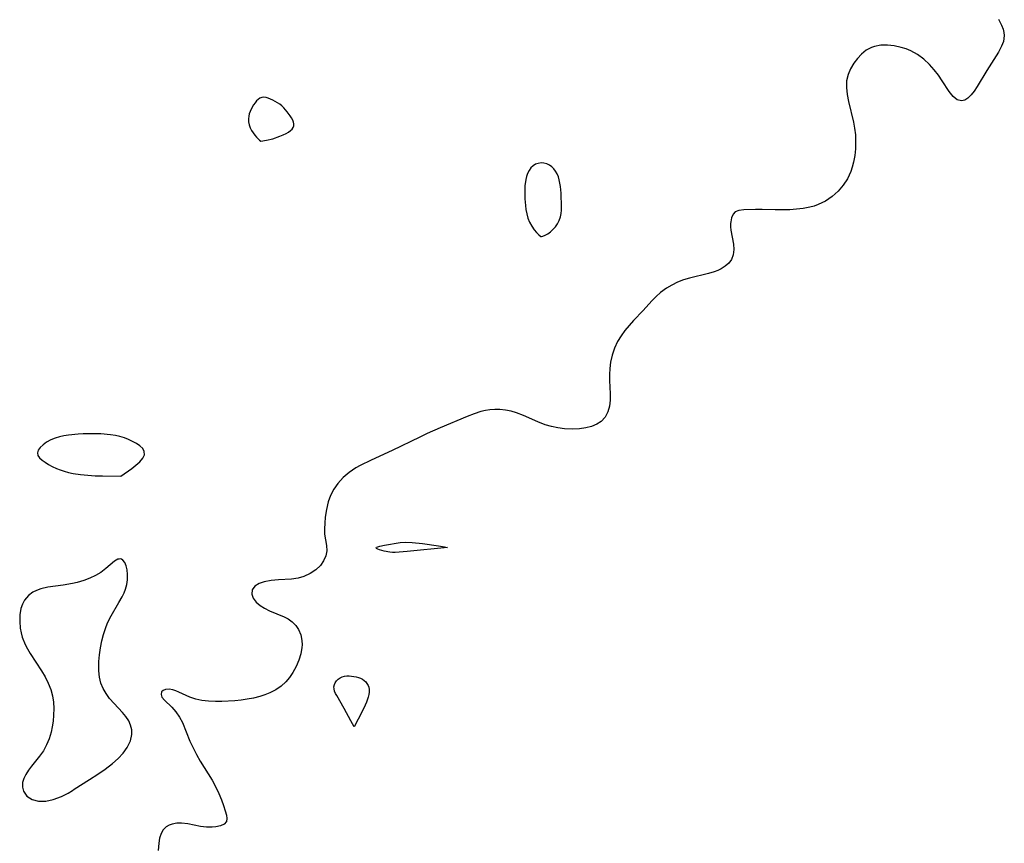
# Model space of a CAD drawing. Header units: metres. Extents: x 1073367 to 1082519, y 1569854 to 1574957.
# Tile 426 of 656: x 1076787 to 1076998, y 1574510 to 1574687. Entities that reach past the tile are written whole.
import ezdxf

# ---------------------------------------------------------------- set-up
doc = ezdxf.new("R2010")
doc.units = ezdxf.units.M
doc.layers.add('CGG_CurvaNivelLidar_v1', color=253, linetype='Continuous', lineweight=30)

msp = doc.modelspace()

# ---------------------------------------------------------------- linework, layer by layer
at = {"layer": 'CGG_CurvaNivelLidar_v1'}
for p, q in [((1076996.5615, 1574686.6181, 67.5), (1076997.2177, 1574685.3199, 67.5)), ((1076997.2177, 1574685.3199, 67.5), (1076997.549, 1574684.4795, 67.5)), ((1076997.549, 1574684.4795, 67.5), (1076997.7246, 1574683.8139, 67.5)), ((1076997.7974, 1574683.1478, 67.5), (1076997.6041, 1574681.8444, 67.5)), ((1076997.7246, 1574683.8139, 67.5), (1076997.7974, 1574683.1478, 67.5)), ((1076969.9592, 1574680.7838, 67.5), (1076969.343, 1574680.5625, 67.5)), ((1076971.3171, 1574681.0433, 67.5), (1076969.9592, 1574680.7838, 67.5)), ((1076972.7456, 1574681.0729, 67.5), (1076971.3171, 1574681.0433, 67.5)), ((1076974.2109, 1574680.9153, 67.5), (1076972.7456, 1574681.0729, 67.5)), ((1076975.6824, 1574680.5999, 67.5), (1076974.2109, 1574680.9153, 67.5)), ((1076997.2112, 1574680.8384, 67.5), (1076996.5244, 1574679.5509, 67.5)), ((1076997.6041, 1574681.8444, 67.5), (1076997.2112, 1574680.8384, 67.5)), ((1076967.2234, 1574679.1643, 67.5), (1076966.3198, 1574678.2252, 67.5)), ((1076968.2309, 1574679.9584, 67.5), (1076967.2234, 1574679.1643, 67.5)), ((1076969.343, 1574680.5625, 67.5), (1076968.2309, 1574679.9584, 67.5)), ((1076976.74, 1574680.2783, 67.5), (1076975.6824, 1574680.5999, 67.5)), ((1076977.7719, 1574679.8657, 67.5), (1076976.74, 1574680.2783, 67.5)), ((1076979.2214, 1574679.0698, 67.5), (1076977.7719, 1574679.8657, 67.5)), ((1076980.5723, 1574678.0825, 67.5), (1076979.2214, 1574679.0698, 67.5)), ((1076996.5244, 1574679.5509, 67.5), (1076994.0667, 1574675.6358, 67.5)), ((1076965.5262, 1574677.1766, 67.5), (1076964.8366, 1574676.0046, 67.5)), ((1076966.3198, 1574678.2252, 67.5), (1076965.5262, 1574677.1766, 67.5)), ((1076981.8058, 1574676.9409, 67.5), (1076980.5723, 1574678.0825, 67.5)), ((1076982.7988, 1574675.8112, 67.5), (1076981.8058, 1574676.9409, 67.5)), ((1076964.3153, 1574674.7587, 67.5), (1076964.0094, 1574673.4458, 67.5)), ((1076964.8366, 1574676.0046, 67.5), (1076964.3153, 1574674.7587, 67.5)), ((1076983.6889, 1574674.6251, 67.5), (1076982.7988, 1574675.8112, 67.5)), ((1076984.4836, 1574673.4265, 67.5), (1076983.6889, 1574674.6251, 67.5)), ((1076994.0667, 1574675.6358, 67.5), (1076991.9771, 1574672.1892, 67.5)), ((1076964.0094, 1574673.4458, 67.5), (1076963.9557, 1574672.0095, 67.5)), ((1076985.9485, 1574671.1043, 67.5), (1076984.4836, 1574673.4265, 67.5)), ((1076963.9557, 1574672.0095, 67.5), (1076964.1165, 1574670.5193, 67.5)), ((1076964.1165, 1574670.5193, 67.5), (1076964.4197, 1574668.9883, 67.5)), ((1076986.8071, 1574670.0723, 67.5), (1076985.9485, 1574671.1043, 67.5)), ((1076990.6894, 1574670.3949, 67.5), (1076990.0126, 1574669.7243, 67.5)), ((1076991.348, 1574671.2367, 67.5), (1076990.6894, 1574670.3949, 67.5)), ((1076991.9771, 1574672.1892, 67.5), (1076991.348, 1574671.2367, 67.5)), ((1076836.9738, 1574668.318, 67.5), (1076836.4324, 1574667.3757, 67.5)), ((1076837.2804, 1574668.7448, 67.5), (1076836.9738, 1574668.318, 67.5)), ((1076837.6079, 1574669.1299, 67.5), (1076837.2804, 1574668.7448, 67.5)), ((1076837.9566, 1574669.4594, 67.5), (1076837.6079, 1574669.1299, 67.5)), ((1076838.3291, 1574669.7152, 67.5), (1076837.9566, 1574669.4594, 67.5)), ((1076838.7298, 1574669.8735, 67.5), (1076838.3291, 1574669.7152, 67.5)), ((1076839.17, 1574669.9152, 67.5), (1076838.7298, 1574669.8735, 67.5)), ((1076839.6359, 1574669.8574, 67.5), (1076839.17, 1574669.9152, 67.5)), ((1076840.119, 1574669.7249, 67.5), (1076839.6359, 1574669.8574, 67.5)), ((1076841.1102, 1574669.3025, 67.5), (1076840.119, 1574669.7249, 67.5)), ((1076842.0952, 1574668.7329, 67.5), (1076841.1102, 1574669.3025, 67.5)), ((1076842.5699, 1574668.4017, 67.5), (1076842.0952, 1574668.7329, 67.5)), ((1076843.0225, 1574668.0379, 67.5), (1076842.5699, 1574668.4017, 67.5)), ((1076843.4354, 1574667.65, 67.5), (1076843.0225, 1574668.0379, 67.5)), ((1076964.4197, 1574668.9883, 67.5), (1076965.4969, 1574664.536, 67.5)), ((1076987.707, 1574669.3663, 67.5), (1076986.8071, 1574670.0723, 67.5)), ((1076988.622, 1574669.1047, 67.5), (1076987.707, 1574669.3663, 67.5)), ((1076989.3222, 1574669.2742, 67.5), (1076988.622, 1574669.1047, 67.5)), ((1076990.0126, 1574669.7243, 67.5), (1076989.3222, 1574669.2742, 67.5)), ((1076836.031, 1574666.3499, 67.5), (1076835.914, 1574665.8387, 67.5)), ((1076836.2092, 1574666.8718, 67.5), (1076836.031, 1574666.3499, 67.5)), ((1076836.4324, 1574667.3757, 67.5), (1076836.2092, 1574666.8718, 67.5)), ((1076844.1847, 1574666.8053, 67.5), (1076843.4354, 1574667.65, 67.5)), ((1076844.833, 1574665.9161, 67.5), (1076844.1847, 1574666.8053, 67.5)), ((1076845.1099, 1574665.469, 67.5), (1076844.833, 1574665.9161, 67.5)), ((1076835.914, 1574665.8387, 67.5), (1076835.8649, 1574665.2852, 67.5)), ((1076835.8649, 1574665.2852, 67.5), (1076835.9048, 1574664.6715, 67.5)), ((1076835.9048, 1574664.6715, 67.5), (1076836.034, 1574664.0267, 67.5)), ((1076836.034, 1574664.0267, 67.5), (1076836.2525, 1574663.3795, 67.5)), ((1076845.3434, 1574665.0271, 67.5), (1076845.1099, 1574665.469, 67.5)), ((1076845.5196, 1574664.5958, 67.5), (1076845.3434, 1574665.0271, 67.5)), ((1076845.4714, 1574663.4218, 67.5), (1076845.6125, 1574663.7927, 67.5)), ((1076845.6183, 1574664.1817, 67.5), (1076845.5196, 1574664.5958, 67.5)), ((1076845.6125, 1574663.7927, 67.5), (1076845.6183, 1574664.1817, 67.5)), ((1076965.4969, 1574664.536, 67.5), (1076965.7249, 1574663.2822, 67.5)), ((1076836.2525, 1574663.3795, 67.5), (1076836.5314, 1574662.7963, 67.5)), ((1076836.5314, 1574662.7963, 67.5), (1076836.8618, 1574662.2504, 67.5)), ((1076836.8618, 1574662.2504, 67.5), (1076837.2198, 1574661.7572, 67.5)), ((1076837.2198, 1574661.7572, 67.5), (1076837.5812, 1574661.331, 67.5)), ((1076842.581, 1574661.5512, 67.5), (1076843.2954, 1574661.85, 67.5)), ((1076843.2954, 1574661.85, 67.5), (1076843.9334, 1574662.1578, 67.5)), ((1076843.9334, 1574662.1578, 67.5), (1076844.4579, 1574662.4615, 67.5)), ((1076844.4579, 1574662.4615, 67.5), (1076844.87, 1574662.7619, 67.5)), ((1076844.87, 1574662.7619, 67.5), (1076845.2145, 1574663.0803, 67.5)), ((1076845.2145, 1574663.0803, 67.5), (1076845.4714, 1574663.4218, 67.5)), ((1076965.7249, 1574663.2822, 67.5), (1076965.8885, 1574661.8628, 67.5)), ((1076965.8885, 1574661.8628, 67.5), (1076965.9498, 1574660.3692, 67.5)), ((1076837.5812, 1574661.331, 67.5), (1076838.2255, 1574660.7122, 67.5)), ((1076838.2255, 1574660.7122, 67.5), (1076838.5, 1574660.5245, 67.5)), ((1076838.5, 1574660.5245, 67.5), (1076839.7404, 1574660.7052, 67.5)), ((1076839.7404, 1574660.7052, 67.5), (1076841.0681, 1574661.0325, 67.5)), ((1076841.0681, 1574661.0325, 67.5), (1076842.581, 1574661.5512, 67.5)), ((1076965.9498, 1574660.3692, 67.5), (1076965.9039, 1574658.8806, 67.5)), ((1076965.9039, 1574658.8806, 67.5), (1076965.7532, 1574657.4095, 67.5)), ((1076897.3826, 1574655.5453, 67.5), (1076896.8627, 1574655.2287, 67.5)), ((1076897.9528, 1574655.7484, 67.5), (1076897.3826, 1574655.5453, 67.5)), ((1076898.5517, 1574655.8341, 67.5), (1076897.9528, 1574655.7484, 67.5)), ((1076899.175, 1574655.7931, 67.5), (1076898.5517, 1574655.8341, 67.5)), ((1076899.787, 1574655.6308, 67.5), (1076899.175, 1574655.7931, 67.5)), ((1076900.366, 1574655.3531, 67.5), (1076899.787, 1574655.6308, 67.5)), ((1076900.853, 1574654.9966, 67.5), (1076900.366, 1574655.3531, 67.5)), ((1076965.4948, 1574655.9699, 67.5), (1076965.234, 1574654.9544, 67.5)), ((1076965.7532, 1574657.4095, 67.5), (1076965.4948, 1574655.9699, 67.5)), ((1076895.6682, 1574653.5644, 67.5), (1076895.457, 1574652.9572, 67.5)), ((1076895.987, 1574654.2053, 67.5), (1076895.6682, 1574653.5644, 67.5)), ((1076896.3852, 1574654.7681, 67.5), (1076895.987, 1574654.2053, 67.5)), ((1076896.8627, 1574655.2287, 67.5), (1076896.3852, 1574654.7681, 67.5)), ((1076901.2905, 1574654.5594, 67.5), (1076900.853, 1574654.9966, 67.5)), ((1076901.6744, 1574654.0563, 67.5), (1076901.2905, 1574654.5594, 67.5)), ((1076901.9969, 1574653.4969, 67.5), (1076901.6744, 1574654.0563, 67.5)), ((1076902.2557, 1574652.8757, 67.5), (1076901.9969, 1574653.4969, 67.5)), ((1076964.9004, 1574653.9708, 67.5), (1076964.1853, 1574652.4561, 67.5)), ((1076965.234, 1574654.9544, 67.5), (1076964.9004, 1574653.9708, 67.5)), ((1076895.2984, 1574652.3155, 67.5), (1076895.106, 1574650.9653, 67.5)), ((1076895.457, 1574652.9572, 67.5), (1076895.2984, 1574652.3155, 67.5)), ((1076902.4547, 1574652.2157, 67.5), (1076902.2557, 1574652.8757, 67.5)), ((1076902.6064, 1574651.5279, 67.5), (1076902.4547, 1574652.2157, 67.5)), ((1076902.7199, 1574650.8208, 67.5), (1076902.6064, 1574651.5279, 67.5)), ((1076964.1853, 1574652.4561, 67.5), (1076963.278, 1574651.056, 67.5)), ((1076895.106, 1574650.9653, 67.5), (1076895.0527, 1574649.5667, 67.5)), ((1076895.0527, 1574649.5667, 67.5), (1076895.0977, 1574648.1513, 67.5)), ((1076902.8538, 1574649.3733, 67.5), (1076902.7199, 1574650.8208, 67.5)), ((1076902.9105, 1574646.3913, 67.5), (1076902.8538, 1574649.3733, 67.5)), ((1076962.2005, 1574649.7879, 67.5), (1076960.9099, 1574648.63, 67.5)), ((1076963.278, 1574651.056, 67.5), (1076962.2005, 1574649.7879, 67.5)), ((1076895.0977, 1574648.1513, 67.5), (1076895.1906, 1574646.7318, 67.5)), ((1076957.908, 1574646.9052, 67.5), (1076957.029, 1574646.6043, 67.5)), ((1076959.4734, 1574647.6595, 67.5), (1076957.908, 1574646.9052, 67.5)), ((1076960.9099, 1574648.63, 67.5), (1076959.4734, 1574647.6595, 67.5)), ((1076895.1906, 1574646.7318, 67.5), (1076895.2973, 1574645.8762, 67.5)), ((1076895.2973, 1574645.8762, 67.5), (1076895.4749, 1574644.965, 67.5)), ((1076895.4749, 1574644.965, 67.5), (1076895.7359, 1574644.0417, 67.5)), ((1076902.6902, 1574644.2737, 67.5), (1076902.8442, 1574645.0113, 67.5)), ((1076902.8442, 1574645.0113, 67.5), (1076902.9014, 1574645.71, 67.5)), ((1076902.9014, 1574645.71, 67.5), (1076902.9105, 1574646.3913, 67.5)), ((1076939.6896, 1574644.8397, 67.5), (1076939.375, 1574644.113, 67.5)), ((1076940.1565, 1574645.3613, 67.5), (1076939.6896, 1574644.8397, 67.5)), ((1076940.952, 1574645.6795, 67.5), (1076940.1565, 1574645.3613, 67.5)), ((1076941.9928, 1574645.7942, 67.5), (1076940.952, 1574645.6795, 67.5)), ((1076944.4819, 1574645.8889, 67.5), (1076941.9928, 1574645.7942, 67.5)), ((1076945.9229, 1574645.8853, 67.5), (1076944.4819, 1574645.8889, 67.5)), ((1076948.6836, 1574645.7985, 67.5), (1076945.9229, 1574645.8853, 67.5)), ((1076950.4312, 1574645.7792, 67.5), (1076948.6836, 1574645.7985, 67.5)), ((1076951.8704, 1574645.8191, 67.5), (1076950.4312, 1574645.7792, 67.5)), ((1076953.3087, 1574645.9213, 67.5), (1076951.8704, 1574645.8191, 67.5)), ((1076954.7313, 1574646.0978, 67.5), (1076953.3087, 1574645.9213, 67.5)), ((1076956.1221, 1574646.3643, 67.5), (1076954.7313, 1574646.0978, 67.5)), ((1076957.029, 1574646.6043, 67.5), (1076956.1221, 1574646.3643, 67.5)), ((1076895.7359, 1574644.0417, 67.5), (1076896.0908, 1574643.1487, 67.5)), ((1076896.0908, 1574643.1487, 67.5), (1076896.5578, 1574642.2877, 67.5)), ((1076901.6116, 1574642.1669, 67.5), (1076902.063, 1574642.8256, 67.5)), ((1076902.063, 1574642.8256, 67.5), (1076902.4275, 1574643.5291, 67.5)), ((1076902.4275, 1574643.5291, 67.5), (1076902.6902, 1574644.2737, 67.5)), ((1076939.1622, 1574642.8535, 67.5), (1076939.1573, 1574642.1218, 67.5)), ((1076939.1972, 1574643.2385, 67.5), (1076939.1622, 1574642.8535, 67.5)), ((1076939.375, 1574644.113, 67.5), (1076939.1972, 1574643.2385, 67.5)), ((1076896.5578, 1574642.2877, 67.5), (1076897.0757, 1574641.5315, 67.5)), ((1076897.0757, 1574641.5315, 67.5), (1076897.5883, 1574640.907, 67.5)), ((1076897.5883, 1574640.907, 67.5), (1076898.0424, 1574640.4352, 67.5)), ((1076899.4416, 1574640.3453, 67.5), (1076900.0011, 1574640.6584, 67.5)), ((1076900.0011, 1574640.6584, 67.5), (1076900.5535, 1574641.0653, 67.5)), ((1076900.5535, 1574641.0653, 67.5), (1076901.0996, 1574641.5737, 67.5)), ((1076901.0996, 1574641.5737, 67.5), (1076901.6116, 1574642.1669, 67.5)), ((1076939.1573, 1574642.1218, 67.5), (1076939.2148, 1574641.456, 67.5)), ((1076939.2148, 1574641.456, 67.5), (1076939.7463, 1574638.4256, 67.5)), ((1076898.0424, 1574640.4352, 67.5), (1076898.5, 1574640.064, 67.5)), ((1076898.5, 1574640.064, 67.5), (1076898.6349, 1574640.0572, 67.5)), ((1076898.6349, 1574640.0572, 67.5), (1076898.9673, 1574640.1488, 67.5)), ((1076898.9673, 1574640.1488, 67.5), (1076899.4416, 1574640.3453, 67.5)), ((1076939.839, 1574637.2718, 67.5), (1076939.7296, 1574636.1774, 67.5)), ((1076939.7463, 1574638.4256, 67.5), (1076939.839, 1574637.2718, 67.5)), ((1076938.7881, 1574634.3857, 67.5), (1076938.0106, 1574633.6979, 67.5)), ((1076939.3693, 1574635.1809, 67.5), (1076938.7881, 1574634.3857, 67.5)), ((1076939.7296, 1574636.1774, 67.5), (1076939.3693, 1574635.1809, 67.5)), ((1076934.419, 1574632.1475, 67.5), (1076930.3624, 1574631.1724, 67.5)), ((1076935.669, 1574632.5131, 67.5), (1076934.419, 1574632.1475, 67.5)), ((1076936.4205, 1574632.7951, 67.5), (1076935.669, 1574632.5131, 67.5)), ((1076937.1167, 1574633.1255, 67.5), (1076936.4205, 1574632.7951, 67.5)), ((1076938.0106, 1574633.6979, 67.5), (1076937.1167, 1574633.1255, 67.5)), ((1076927.8161, 1574630.2719, 67.5), (1076926.5866, 1574629.6753, 67.5)), ((1076929.0957, 1574630.7778, 67.5), (1076927.8161, 1574630.2719, 67.5)), ((1076930.3624, 1574631.1724, 67.5), (1076929.0957, 1574630.7778, 67.5)), ((1076924.1194, 1574628.0703, 67.5), (1076923.2323, 1574627.2613, 67.5)), ((1076925.4203, 1574628.9992, 67.5), (1076924.1194, 1574628.0703, 67.5)), ((1076926.5866, 1574629.6753, 67.5), (1076925.4203, 1574628.9992, 67.5)), ((1076922.2916, 1574626.2795, 67.5), (1076920.4085, 1574624.2021, 67.5)), ((1076923.2323, 1574627.2613, 67.5), (1076922.2916, 1574626.2795, 67.5)), ((1076920.4085, 1574624.2021, 67.5), (1076918.3884, 1574622.0743, 67.5)), ((1076918.3884, 1574622.0743, 67.5), (1076917.4382, 1574621.0144, 67.5)), ((1076916.5322, 1574619.9164, 67.5), (1076915.6954, 1574618.773, 67.5)), ((1076917.4382, 1574621.0144, 67.5), (1076916.5322, 1574619.9164, 67.5)), ((1076914.9564, 1574617.5746, 67.5), (1076914.272, 1574616.1482, 67.5)), ((1076915.6954, 1574618.773, 67.5), (1076914.9564, 1574617.5746, 67.5)), ((1076914.272, 1574616.1482, 67.5), (1076913.7537, 1574614.6588, 67.5)), ((1076913.7537, 1574614.6588, 67.5), (1076913.4097, 1574613.1256, 67.5)), ((1076913.2599, 1574611.8227, 67.5), (1076913.2067, 1574610.5141, 67.5)), ((1076913.4097, 1574613.1256, 67.5), (1076913.2599, 1574611.8227, 67.5)), ((1076913.2067, 1574610.5141, 67.5), (1076913.2158, 1574609.2127, 67.5)), ((1076913.2158, 1574609.2127, 67.5), (1076913.3407, 1574606.3654, 67.5)), ((1076913.3628, 1574605.0139, 67.5), (1076913.2431, 1574603.7352, 67.5)), ((1076913.3407, 1574606.3654, 67.5), (1076913.3628, 1574605.0139, 67.5)), ((1076886.6191, 1574602.7885, 67.5), (1076885.6829, 1574602.5576, 67.5)), ((1076887.5596, 1574602.9519, 67.5), (1076886.6191, 1574602.7885, 67.5)), ((1076888.6551, 1574603.0415, 67.5), (1076887.5596, 1574602.9519, 67.5)), ((1076889.7478, 1574603.0198, 67.5), (1076888.6551, 1574603.0415, 67.5)), ((1076890.9392, 1574602.8797, 67.5), (1076889.7478, 1574603.0198, 67.5)), ((1076892.1219, 1574602.6332, 67.5), (1076890.9392, 1574602.8797, 67.5)), ((1076893.2903, 1574602.2935, 67.5), (1076892.1219, 1574602.6332, 67.5)), ((1076913.2431, 1574603.7352, 67.5), (1076912.8838, 1574602.4965, 67.5)), ((1076882.7317, 1574601.5239, 67.5), (1076876.9682, 1574599.0989, 67.5)), ((1076884.2085, 1574602.0861, 67.5), (1076882.7317, 1574601.5239, 67.5)), ((1076885.6829, 1574602.5576, 67.5), (1076884.2085, 1574602.0861, 67.5)), ((1076894.8069, 1574601.726, 67.5), (1076893.2903, 1574602.2935, 67.5)), ((1076897.8378, 1574600.3813, 67.5), (1076894.8069, 1574601.726, 67.5)), ((1076911.4456, 1574600.4826, 67.5), (1076910.4866, 1574599.8528, 67.5)), ((1076912.2825, 1574601.3958, 67.5), (1076911.4456, 1574600.4826, 67.5)), ((1076912.8838, 1574602.4965, 67.5), (1076912.2825, 1574601.3958, 67.5)), ((1076876.9682, 1574599.0989, 67.5), (1076874.1637, 1574597.845, 67.5)), ((1076899.3985, 1574599.7619, 67.5), (1076897.8378, 1574600.3813, 67.5)), ((1076900.7592, 1574599.3608, 67.5), (1076899.3985, 1574599.7619, 67.5)), ((1076902.1461, 1574599.0772, 67.5), (1076900.7592, 1574599.3608, 67.5)), ((1076903.5421, 1574598.9039, 67.5), (1076902.1461, 1574599.0772, 67.5)), ((1076905.38, 1574598.832, 67.5), (1076903.5421, 1574598.9039, 67.5)), ((1076906.7926, 1574598.8976, 67.5), (1076905.38, 1574598.832, 67.5)), ((1076908.1463, 1574599.0832, 67.5), (1076906.7926, 1574598.8976, 67.5)), ((1076909.374, 1574599.3945, 67.5), (1076908.1463, 1574599.0832, 67.5)), ((1076910.4866, 1574599.8528, 67.5), (1076909.374, 1574599.3945, 67.5)), ((1076793.5072, 1574596.5078, 67.5), (1076792.6252, 1574596.0217, 67.5)), ((1076794.4797, 1574596.9141, 67.5), (1076793.5072, 1574596.5078, 67.5)), ((1076795.3809, 1574597.1837, 67.5), (1076794.4797, 1574596.9141, 67.5)), ((1076796.3253, 1574597.3887, 67.5), (1076795.3809, 1574597.1837, 67.5)), ((1076797.3006, 1574597.5433, 67.5), (1076796.3253, 1574597.3887, 67.5)), ((1076799.3705, 1574597.7452, 67.5), (1076797.3006, 1574597.5433, 67.5)), ((1076800.4535, 1574597.8023, 67.5), (1076799.3705, 1574597.7452, 67.5)), ((1076802.6295, 1574597.8358, 67.5), (1076800.4535, 1574597.8023, 67.5)), ((1076804.2653, 1574597.7883, 67.5), (1076802.6295, 1574597.8358, 67.5)), ((1076806.3461, 1574597.6246, 67.5), (1076804.2653, 1574597.7883, 67.5)), ((1076807.3585, 1574597.476, 67.5), (1076806.3461, 1574597.6246, 67.5)), ((1076808.3416, 1574597.2599, 67.5), (1076807.3585, 1574597.476, 67.5)), ((1076809.2817, 1574596.9628, 67.5), (1076808.3416, 1574597.2599, 67.5)), ((1076810.1807, 1574596.5985, 67.5), (1076809.2817, 1574596.9628, 67.5)), ((1076811.034, 1574596.1861, 67.5), (1076810.1807, 1574596.5985, 67.5)), ((1076872.5537, 1574597.0879, 67.5), (1076866.6553, 1574594.2103, 67.5)), ((1076874.1637, 1574597.845, 67.5), (1076872.5537, 1574597.0879, 67.5)), ((1076790.8028, 1574594.3124, 67.5), (1076790.6412, 1574593.7172, 67.5)), ((1076791.2309, 1574594.9053, 67.5), (1076790.8028, 1574594.3124, 67.5)), ((1076791.8551, 1574595.4807, 67.5), (1076791.2309, 1574594.9053, 67.5)), ((1076792.6252, 1574596.0217, 67.5), (1076791.8551, 1574595.4807, 67.5)), ((1076811.8644, 1574595.721, 67.5), (1076811.034, 1574596.1861, 67.5)), ((1076812.6111, 1574595.2298, 67.5), (1076811.8644, 1574595.721, 67.5)), ((1076813.2131, 1574594.6852, 67.5), (1076812.6111, 1574595.2298, 67.5)), ((1076813.5576, 1574594.0413, 67.5), (1076813.2131, 1574594.6852, 67.5)), ((1076866.6553, 1574594.2103, 67.5), (1076862.1699, 1574592.1361, 67.5)), ((1076790.6412, 1574593.7172, 67.5), (1076790.7717, 1574593.1995, 67.5)), ((1076790.7717, 1574593.1995, 67.5), (1076791.1206, 1574592.6925, 67.5)), ((1076791.1206, 1574592.6925, 67.5), (1076791.6374, 1574592.1977, 67.5)), ((1076791.6374, 1574592.1977, 67.5), (1076792.2826, 1574591.7174, 67.5)), ((1076812.5642, 1574591.809, 67.5), (1076813.2091, 1574592.5734, 67.5)), ((1076813.2091, 1574592.5734, 67.5), (1076813.568, 1574593.3262, 67.5)), ((1076813.568, 1574593.3262, 67.5), (1076813.5576, 1574594.0413, 67.5)), ((1076862.1699, 1574592.1361, 67.5), (1076859.7884, 1574590.9913, 67.5)), ((1076792.2826, 1574591.7174, 67.5), (1076793.0263, 1574591.2554, 67.5)), ((1076793.0263, 1574591.2554, 67.5), (1076793.8461, 1574590.8169, 67.5)), ((1076793.8461, 1574590.8169, 67.5), (1076794.726, 1574590.4093, 67.5)), ((1076794.726, 1574590.4093, 67.5), (1076795.5295, 1574590.0872, 67.5)), ((1076795.5295, 1574590.0872, 67.5), (1076796.3627, 1574589.797, 67.5)), ((1076808.5, 1574588.7487, 67.5), (1076810.8473, 1574590.3653, 67.5)), ((1076810.8473, 1574590.3653, 67.5), (1076811.742, 1574591.063, 67.5)), ((1076811.742, 1574591.063, 67.5), (1076812.5642, 1574591.809, 67.5)), ((1076858.8869, 1574590.4965, 67.5), (1076857.4343, 1574589.5306, 67.5)), ((1076859.7884, 1574590.9913, 67.5), (1076858.8869, 1574590.4965, 67.5)), ((1076796.3627, 1574589.797, 67.5), (1076797.2852, 1574589.5371, 67.5)), ((1076797.2852, 1574589.5371, 67.5), (1076798.3367, 1574589.3132, 67.5)), ((1076798.3367, 1574589.3132, 67.5), (1076799.8527, 1574589.0884, 67.5)), ((1076799.8527, 1574589.0884, 67.5), (1076801.4532, 1574588.9337, 67.5)), ((1076801.4532, 1574588.9337, 67.5), (1076803.0592, 1574588.8359, 67.5)), ((1076803.0592, 1574588.8359, 67.5), (1076804.5929, 1574588.7824, 67.5)), ((1076804.5929, 1574588.7824, 67.5), (1076808.5, 1574588.7487, 67.5)), ((1076856.1217, 1574588.4193, 67.5), (1076854.9803, 1574587.1672, 67.5)), ((1076857.4343, 1574589.5306, 67.5), (1076856.1217, 1574588.4193, 67.5)), ((1076854.133, 1574585.9312, 67.5), (1076853.4522, 1574584.6098, 67.5)), ((1076854.9803, 1574587.1672, 67.5), (1076854.133, 1574585.9312, 67.5)), ((1076853.4522, 1574584.6098, 67.5), (1076852.9417, 1574583.2292, 67.5)), ((1076852.5611, 1574581.5963, 67.5), (1076852.3282, 1574579.9642, 67.5)), ((1076852.9417, 1574583.2292, 67.5), (1076852.5611, 1574581.5963, 67.5)), ((1076852.3282, 1574579.9642, 67.5), (1076852.2025, 1574578.6932, 67.5)), ((1076852.2025, 1574578.6932, 67.5), (1076852.1458, 1574577.4718, 67.5)), ((1076852.1458, 1574577.4718, 67.5), (1076852.1911, 1574576.32, 67.5)), ((1076852.1911, 1574576.32, 67.5), (1076852.5931, 1574573.9183, 67.5)), ((1076852.5931, 1574573.9183, 67.5), (1076852.6544, 1574572.7753, 67.5)), ((1076863.2029, 1574573.3712, 67.5), (1076863.3134, 1574573.4997, 67.5)), ((1076863.2946, 1574573.2287, 67.5), (1076863.2029, 1574573.3712, 67.5)), ((1076863.5545, 1574573.0784, 67.5), (1076863.2946, 1574573.2287, 67.5)), ((1076863.3134, 1574573.4997, 67.5), (1076863.5879, 1574573.618, 67.5)), ((1076863.9373, 1574572.9261, 67.5), (1076863.5545, 1574573.0784, 67.5)), ((1076863.5879, 1574573.618, 67.5), (1076863.982, 1574573.7291, 67.5)), ((1076863.982, 1574573.7291, 67.5), (1076865.0024, 1574573.9393, 67.5)), ((1076865.0024, 1574573.9393, 67.5), (1076868.3569, 1574574.5059, 67.5)), ((1076868.3569, 1574574.5059, 67.5), (1076869.5938, 1574574.5877, 67.5)), ((1076869.5938, 1574574.5877, 67.5), (1076870.9473, 1574574.5473, 67.5)), ((1076878.5, 1574573.4399, 67.5), (1076869.9026, 1574572.5709, 67.5)), ((1076870.9473, 1574574.5473, 67.5), (1076873.1328, 1574574.3273, 67.5)), ((1076873.1328, 1574574.3273, 67.5), (1076876.5751, 1574573.8146, 67.5)), ((1076876.5751, 1574573.8146, 67.5), (1076877.884, 1574573.5844, 67.5)), ((1076877.884, 1574573.5844, 67.5), (1076878.5, 1574573.4399, 67.5)), ((1076808.1469, 1574570.9904, 67.5), (1076807.9158, 1574570.931, 67.5)), ((1076808.4309, 1574570.9994, 67.5), (1076808.1469, 1574570.9904, 67.5)), ((1076808.6996, 1574570.9275, 67.5), (1076808.4309, 1574570.9994, 67.5)), ((1076852.4462, 1574571.6815, 67.5), (1076851.9789, 1574570.6109, 67.5)), ((1076852.6544, 1574572.7753, 67.5), (1076852.4462, 1574571.6815, 67.5)), ((1076864.9431, 1574572.6405, 67.5), (1076863.9373, 1574572.9261, 67.5)), ((1076866.1304, 1574572.4319, 67.5), (1076864.9431, 1574572.6405, 67.5)), ((1076866.76, 1574572.383, 67.5), (1076866.1304, 1574572.4319, 67.5)), ((1076867.2696, 1574572.3804, 67.5), (1076866.76, 1574572.383, 67.5)), ((1076869.9026, 1574572.5709, 67.5), (1076867.2696, 1574572.3804, 67.5)), ((1076805.3313, 1574568.9657, 67.5), (1076804.2049, 1574568.1098, 67.5)), ((1076807.1633, 1574570.5171, 67.5), (1076805.3313, 1574568.9657, 67.5)), ((1076807.9158, 1574570.931, 67.5), (1076807.1633, 1574570.5171, 67.5)), ((1076808.979, 1574570.7534, 67.5), (1076808.6996, 1574570.9275, 67.5)), ((1076809.3714, 1574570.2636, 67.5), (1076808.979, 1574570.7534, 67.5)), ((1076809.6797, 1574569.5387, 67.5), (1076809.3714, 1574570.2636, 67.5)), ((1076809.8841, 1574568.6492, 67.5), (1076809.6797, 1574569.5387, 67.5)), ((1076851.2746, 1574569.611, 67.5), (1076850.2823, 1574568.6711, 67.5)), ((1076851.9789, 1574570.6109, 67.5), (1076851.2746, 1574569.611, 67.5)), ((1076801.8785, 1574566.8873, 67.5), (1076800.5696, 1574566.3939, 67.5)), ((1076803.1009, 1574567.4591, 67.5), (1076801.8785, 1574566.8873, 67.5)), ((1076804.2049, 1574568.1098, 67.5), (1076803.1009, 1574567.4591, 67.5)), ((1076809.9779, 1574567.6414, 67.5), (1076809.8841, 1574568.6492, 67.5)), ((1076809.9482, 1574566.555, 67.5), (1076809.9779, 1574567.6414, 67.5)), ((1076846.5008, 1574566.9073, 67.5), (1076845.1103, 1574566.7032, 67.5)), ((1076847.7629, 1574567.2738, 67.5), (1076846.5008, 1574566.9073, 67.5)), ((1076849.0946, 1574567.8844, 67.5), (1076847.7629, 1574567.2738, 67.5)), ((1076850.2823, 1574568.6711, 67.5), (1076849.0946, 1574567.8844, 67.5)), ((1076792.8881, 1574564.9456, 67.5), (1076791.3567, 1574564.5945, 67.5)), ((1076796.1807, 1574565.3946, 67.5), (1076792.8881, 1574564.9456, 67.5)), ((1076798.1759, 1574565.7316, 67.5), (1076796.1807, 1574565.3946, 67.5)), ((1076799.2018, 1574565.9802, 67.5), (1076798.1759, 1574565.7316, 67.5)), ((1076800.5696, 1574566.3939, 67.5), (1076799.2018, 1574565.9802, 67.5)), ((1076809.5348, 1574564.544, 67.5), (1076809.8043, 1574565.5555, 67.5)), ((1076809.8043, 1574565.5555, 67.5), (1076809.9482, 1574566.555, 67.5)), ((1076837.2542, 1574565.1799, 67.5), (1076836.6923, 1574564.3961, 67.5)), ((1076838.1299, 1574565.717, 67.5), (1076837.2542, 1574565.1799, 67.5)), ((1076839.2623, 1574566.095, 67.5), (1076838.1299, 1574565.717, 67.5)), ((1076840.7089, 1574566.3737, 67.5), (1076839.2623, 1574566.095, 67.5)), ((1076842.2771, 1574566.536, 67.5), (1076840.7089, 1574566.3737, 67.5)), ((1076845.1103, 1574566.7032, 67.5), (1076842.2771, 1574566.536, 67.5)), ((1076788.7252, 1574563.167, 67.5), (1076787.9187, 1574562.2055, 67.5)), ((1076789.6748, 1574563.8768, 67.5), (1076788.7252, 1574563.167, 67.5)), ((1076790.4809, 1574564.2816, 67.5), (1076789.6748, 1574563.8768, 67.5)), ((1076791.3567, 1574564.5945, 67.5), (1076790.4809, 1574564.2816, 67.5)), ((1076808.1286, 1574561.6563, 67.5), (1076808.8243, 1574562.9074, 67.5)), ((1076808.8243, 1574562.9074, 67.5), (1076809.2163, 1574563.7246, 67.5)), ((1076809.2163, 1574563.7246, 67.5), (1076809.5348, 1574564.544, 67.5)), ((1076836.6923, 1574564.3961, 67.5), (1076836.5721, 1574563.48, 67.5)), ((1076836.5721, 1574563.48, 67.5), (1076836.8788, 1574562.6012, 67.5)), ((1076836.8788, 1574562.6012, 67.5), (1076837.5288, 1574561.7512, 67.5)), ((1076787.4548, 1574561.3266, 67.5), (1076787.1306, 1574560.3608, 67.5)), ((1076787.9187, 1574562.2055, 67.5), (1076787.4548, 1574561.3266, 67.5)), ((1076806.4573, 1574558.8427, 67.5), (1076808.1286, 1574561.6563, 67.5)), ((1076837.5288, 1574561.7512, 67.5), (1076838.3478, 1574561.0524, 67.5)), ((1076838.3478, 1574561.0524, 67.5), (1076839.333, 1574560.4305, 67.5)), ((1076839.333, 1574560.4305, 67.5), (1076840.4081, 1574559.8997, 67.5)), ((1076786.9013, 1574559.0281, 67.5), (1076786.857, 1574557.6255, 67.5)), ((1076787.1306, 1574560.3608, 67.5), (1076786.9013, 1574559.0281, 67.5)), ((1076805.7041, 1574557.3564, 67.5), (1076806.4573, 1574558.8427, 67.5)), ((1076840.4081, 1574559.8997, 67.5), (1076843.5282, 1574558.5943, 67.5)), ((1076843.5282, 1574558.5943, 67.5), (1076844.3393, 1574558.1683, 67.5)), ((1076786.857, 1574557.6255, 67.5), (1076786.9798, 1574556.1868, 67.5)), ((1076786.9798, 1574556.1868, 67.5), (1076787.1545, 1574555.2124, 67.5)), ((1076805.2051, 1574556.1037, 67.5), (1076805.7041, 1574557.3564, 67.5)), ((1076844.3393, 1574558.1683, 67.5), (1076845.218, 1574557.5379, 67.5)), ((1076845.218, 1574557.5379, 67.5), (1076845.9809, 1574556.7744, 67.5)), ((1076845.9809, 1574556.7744, 67.5), (1076846.5964, 1574555.8912, 67.5)), ((1076787.1545, 1574555.2124, 67.5), (1076787.4114, 1574554.2439, 67.5)), ((1076787.4114, 1574554.2439, 67.5), (1076788.0253, 1574552.6808, 67.5)), ((1076804.4615, 1574553.4815, 67.5), (1076804.7956, 1574554.8074, 67.5)), ((1076804.7956, 1574554.8074, 67.5), (1076805.2051, 1574556.1037, 67.5)), ((1076846.5964, 1574555.8912, 67.5), (1076847.075, 1574554.7771, 67.5)), ((1076847.075, 1574554.7771, 67.5), (1076847.3255, 1574553.5684, 67.5)), ((1076788.0253, 1574552.6808, 67.5), (1076788.515, 1574551.7238, 67.5)), ((1076803.952, 1574550.4998, 67.5), (1076804.1675, 1574551.993, 67.5)), ((1076804.1675, 1574551.993, 67.5), (1076804.4615, 1574553.4815, 67.5)), ((1076847.32, 1574552.0067, 67.5), (1076847.0768, 1574550.6629, 67.5)), ((1076847.3627, 1574552.6053, 67.5), (1076847.32, 1574552.0067, 67.5)), ((1076847.3255, 1574553.5684, 67.5), (1076847.3627, 1574552.6053, 67.5)), ((1076788.515, 1574551.7238, 67.5), (1076789.066, 1574550.7843, 67.5)), ((1076789.066, 1574550.7843, 67.5), (1076791.535, 1574547.0645, 67.5)), ((1076803.8199, 1574549.0173, 67.5), (1076803.952, 1574550.4998, 67.5)), ((1076847.0768, 1574550.6629, 67.5), (1076846.6591, 1574549.3067, 67.5)), ((1076803.793, 1574548.4358, 67.5), (1076803.8199, 1574549.0173, 67.5)), ((1076803.8036, 1574547.0467, 67.5), (1076803.793, 1574548.4358, 67.5)), ((1076846.0908, 1574547.9657, 67.5), (1076845.3853, 1574546.6689, 67.5)), ((1076846.6591, 1574549.3067, 67.5), (1076846.0908, 1574547.9657, 67.5)), ((1076791.535, 1574547.0645, 67.5), (1076792.3118, 1574545.759, 67.5)), ((1076792.3118, 1574545.759, 67.5), (1076792.9896, 1574544.4149, 67.5)), ((1076803.945, 1574545.7011, 67.5), (1076803.8036, 1574547.0467, 67.5)), ((1076804.2518, 1574544.4165, 67.5), (1076803.945, 1574545.7011, 67.5)), ((1076845.3853, 1574546.6689, 67.5), (1076844.6783, 1574545.6252, 67.5)), ((1076855.513, 1574545.5433, 67.5), (1076855.9662, 1574545.7661, 67.5)), ((1076855.9662, 1574545.7661, 67.5), (1076856.4283, 1574545.8896, 67.5)), ((1076856.4283, 1574545.8896, 67.5), (1076856.9204, 1574545.9456, 67.5)), ((1076856.9204, 1574545.9456, 67.5), (1076857.4315, 1574545.9495, 67.5)), ((1076857.4315, 1574545.9495, 67.5), (1076857.9526, 1574545.9121, 67.5)), ((1076857.9526, 1574545.9121, 67.5), (1076858.9519, 1574545.745, 67.5)), ((1076858.9519, 1574545.745, 67.5), (1076859.4155, 1574545.6198, 67.5)), ((1076792.9896, 1574544.4149, 67.5), (1076793.5318, 1574543.0294, 67.5)), ((1076804.7319, 1574543.2468, 67.5), (1076804.2518, 1574544.4165, 67.5)), ((1076842.8463, 1574543.7427, 67.5), (1076841.708, 1574542.9506, 67.5)), ((1076843.8613, 1574544.6625, 67.5), (1076842.8463, 1574543.7427, 67.5)), ((1076844.6783, 1574545.6252, 67.5), (1076843.8613, 1574544.6625, 67.5)), ((1076854.1685, 1574543.6321, 67.5), (1076854.268, 1574544.0756, 67.5)), ((1076854.1966, 1574543.1711, 67.5), (1076854.1685, 1574543.6321, 67.5)), ((1076854.268, 1574544.0756, 67.5), (1076854.4734, 1574544.4979, 67.5)), ((1076854.4734, 1574544.4979, 67.5), (1076854.7594, 1574544.8913, 67.5)), ((1076854.7594, 1574544.8913, 67.5), (1076855.1093, 1574545.2448, 67.5)), ((1076855.1093, 1574545.2448, 67.5), (1076855.513, 1574545.5433, 67.5)), ((1076859.4155, 1574545.6198, 67.5), (1076859.8578, 1574545.4581, 67.5)), ((1076859.8578, 1574545.4581, 67.5), (1076860.2686, 1574545.2509, 67.5)), ((1076860.2686, 1574545.2509, 67.5), (1076860.6461, 1574544.9837, 67.5)), ((1076860.6461, 1574544.9837, 67.5), (1076860.9775, 1574544.6684, 67.5)), ((1076860.9775, 1574544.6684, 67.5), (1076861.2592, 1574544.3141, 67.5)), ((1076861.2592, 1574544.3141, 67.5), (1076861.4836, 1574543.9274, 67.5)), ((1076861.4836, 1574543.9274, 67.5), (1076861.6387, 1574543.512, 67.5)), ((1076793.5318, 1574543.0294, 67.5), (1076793.8837, 1574541.7072, 67.5)), ((1076793.8837, 1574541.7072, 67.5), (1076794.0912, 1574540.3588, 67.5)), ((1076805.3654, 1574542.149, 67.5), (1076804.7319, 1574543.2468, 67.5)), ((1076806.1163, 1574541.1215, 67.5), (1076805.3654, 1574542.149, 67.5)), ((1076817.2721, 1574542.5491, 67.5), (1076817.132, 1574541.9924, 67.5)), ((1076817.132, 1574541.9924, 67.5), (1076817.3248, 1574541.3796, 67.5)), ((1076817.5882, 1574542.8616, 67.5), (1076817.2721, 1574542.5491, 67.5)), ((1076818.0607, 1574543.059, 67.5), (1076817.5882, 1574542.8616, 67.5)), ((1076818.8826, 1574543.1058, 67.5), (1076818.0607, 1574543.059, 67.5)), ((1076819.6757, 1574542.96, 67.5), (1076818.8826, 1574543.1058, 67.5)), ((1076820.31, 1574542.7542, 67.5), (1076819.6757, 1574542.96, 67.5)), ((1076820.9694, 1574542.4835, 67.5), (1076820.31, 1574542.7542, 67.5)), ((1076823.2808, 1574541.4064, 67.5), (1076820.9694, 1574542.4835, 67.5)), ((1076838.2917, 1574541.514, 67.5), (1076836.9651, 1574541.192, 67.5)), ((1076839.4016, 1574541.8636, 67.5), (1076838.2917, 1574541.514, 67.5)), ((1076840.4655, 1574542.292, 67.5), (1076839.4016, 1574541.8636, 67.5)), ((1076841.708, 1574542.9506, 67.5), (1076840.4655, 1574542.292, 67.5)), ((1076854.329, 1574542.6982, 67.5), (1076854.1966, 1574543.1711, 67.5)), ((1076854.5356, 1574542.2162, 67.5), (1076854.329, 1574542.6982, 67.5)), ((1076854.7927, 1574541.7261, 67.5), (1076854.5356, 1574542.2162, 67.5)), ((1076856.3911, 1574538.962, 67.5), (1076854.7927, 1574541.7261, 67.5)), ((1076861.6457, 1574541.9561, 67.5), (1076861.5256, 1574541.4097, 67.5)), ((1076861.6387, 1574543.512, 67.5), (1076861.7185, 1574543.0145, 67.5)), ((1076861.7145, 1574542.4932, 67.5), (1076861.6457, 1574541.9561, 67.5)), ((1076861.7185, 1574543.0145, 67.5), (1076861.7145, 1574542.4932, 67.5)), ((1076794.0912, 1574540.3588, 67.5), (1076794.164, 1574538.9384, 67.5)), ((1076807.0719, 1574540.0288, 67.5), (1076806.1163, 1574541.1215, 67.5)), ((1076808.8804, 1574538.1362, 67.5), (1076807.0719, 1574540.0288, 67.5)), ((1076817.3248, 1574541.3796, 67.5), (1076817.8539, 1574540.7566, 67.5)), ((1076817.8539, 1574540.7566, 67.5), (1076819.4642, 1574539.2592, 67.5)), ((1076824.5684, 1574540.9492, 67.5), (1076823.2808, 1574541.4064, 67.5)), ((1076825.8944, 1574540.6757, 67.5), (1076824.5684, 1574540.9492, 67.5)), ((1076827.3114, 1574540.5352, 67.5), (1076825.8944, 1574540.6757, 67.5)), ((1076828.798, 1574540.4877, 67.5), (1076827.3114, 1574540.5352, 67.5)), ((1076830.1768, 1574540.4983, 67.5), (1076828.798, 1574540.4877, 67.5)), ((1076832.9248, 1574540.6378, 67.5), (1076830.1768, 1574540.4983, 67.5)), ((1076834.2692, 1574540.7664, 67.5), (1076832.9248, 1574540.6378, 67.5)), ((1076835.606, 1574540.9448, 67.5), (1076834.2692, 1574540.7664, 67.5)), ((1076836.9651, 1574541.192, 67.5), (1076835.606, 1574540.9448, 67.5)), ((1076860.8948, 1574539.6851, 67.5), (1076860.2276, 1574538.299, 67.5)), ((1076861.1613, 1574540.3082, 67.5), (1076860.8948, 1574539.6851, 67.5)), ((1076861.5256, 1574541.4097, 67.5), (1076861.1613, 1574540.3082, 67.5)), ((1076794.1214, 1574537.5118, 67.5), (1076794.0132, 1574536.2875, 67.5)), ((1076794.164, 1574538.9384, 67.5), (1076794.1214, 1574537.5118, 67.5)), ((1076809.6179, 1574537.265, 67.5), (1076808.8804, 1574538.1362, 67.5)), ((1076810.2212, 1574536.3479, 67.5), (1076809.6179, 1574537.265, 67.5)), ((1076819.4642, 1574539.2592, 67.5), (1076820.3322, 1574538.2815, 67.5)), ((1076820.3322, 1574538.2815, 67.5), (1076821.1259, 1574537.1403, 67.5)), ((1076857.8347, 1574536.3022, 67.5), (1076856.3911, 1574538.962, 67.5)), ((1076860.2276, 1574538.299, 67.5), (1076858.5, 1574535.0112, 67.5)), ((1076794.0132, 1574536.2875, 67.5), (1076793.8366, 1574535.0742, 67.5)), ((1076810.6243, 1574535.4058, 67.5), (1076810.2212, 1574536.3479, 67.5)), ((1076810.8538, 1574534.4129, 67.5), (1076810.6243, 1574535.4058, 67.5)), ((1076821.1259, 1574537.1403, 67.5), (1076821.718, 1574535.988, 67.5)), ((1076821.718, 1574535.988, 67.5), (1076823.3407, 1574531.9844, 67.5)), ((1076858.5, 1574535.0112, 67.5), (1076857.8347, 1574536.3022, 67.5)), ((1076793.5814, 1574533.8821, 67.5), (1076793.1581, 1574532.4955, 67.5)), ((1076793.8366, 1574535.0742, 67.5), (1076793.5814, 1574533.8821, 67.5)), ((1076810.6092, 1574532.0286, 67.5), (1076810.9057, 1574533.3861, 67.5)), ((1076810.9057, 1574533.3861, 67.5), (1076810.8538, 1574534.4129, 67.5)), ((1076792.609, 1574531.1729, 67.5), (1076791.9345, 1574529.9355, 67.5)), ((1076793.1581, 1574532.4955, 67.5), (1076792.609, 1574531.1729, 67.5)), ((1076809.8967, 1574530.5955, 67.5), (1076810.6092, 1574532.0286, 67.5)), ((1076823.3407, 1574531.9844, 67.5), (1076823.9876, 1574530.5425, 67.5)), ((1076791.1259, 1574528.777, 67.5), (1076789.3821, 1574526.6356, 67.5)), ((1076791.9345, 1574529.9355, 67.5), (1076791.1259, 1574528.777, 67.5)), ((1076807.9451, 1574528.2774, 67.5), (1076809.0246, 1574529.4206, 67.5)), ((1076809.0246, 1574529.4206, 67.5), (1076809.8967, 1574530.5955, 67.5)), ((1076823.9876, 1574530.5425, 67.5), (1076824.7117, 1574529.1097, 67.5)), ((1076824.7117, 1574529.1097, 67.5), (1076825.5189, 1574527.7049, 67.5)), ((1076805.1567, 1574525.9948, 67.5), (1076806.7149, 1574527.1869, 67.5)), ((1076806.7149, 1574527.1869, 67.5), (1076807.9451, 1574528.2774, 67.5)), ((1076825.5189, 1574527.7049, 67.5), (1076828.0729, 1574523.595, 67.5)), ((1076788.1536, 1574524.8617, 67.5), (1076787.7495, 1574523.9889, 67.5)), ((1076788.719, 1574525.7595, 67.5), (1076788.1536, 1574524.8617, 67.5)), ((1076789.3821, 1574526.6356, 67.5), (1076788.719, 1574525.7595, 67.5)), ((1076801.8228, 1574523.7711, 67.5), (1076803.5738, 1574524.9042, 67.5)), ((1076803.5738, 1574524.9042, 67.5), (1076805.1567, 1574525.9948, 67.5)), ((1076787.4901, 1574523.0997, 67.5), (1076787.4586, 1574522.1454, 67.5)), ((1076787.7495, 1574523.9889, 67.5), (1076787.4901, 1574523.0997, 67.5)), ((1076798.5, 1574521.6915, 67.5), (1076801.8228, 1574523.7711, 67.5)), ((1076828.0729, 1574523.595, 67.5), (1076828.8935, 1574522.0946, 67.5)), ((1076787.4586, 1574522.1454, 67.5), (1076787.7054, 1574521.2394, 67.5)), ((1076787.7054, 1574521.2394, 67.5), (1076788.4222, 1574520.2147, 67.5)), ((1076795.8291, 1574520.1257, 67.5), (1076797.2291, 1574520.8088, 67.5)), ((1076797.2291, 1574520.8088, 67.5), (1076798.1773, 1574521.3866, 67.5)), ((1076798.1773, 1574521.3866, 67.5), (1076798.5, 1574521.6915, 67.5)), ((1076828.8935, 1574522.0946, 67.5), (1076829.5308, 1574520.7348, 67.5)), ((1076829.5308, 1574520.7348, 67.5), (1076830.0736, 1574519.412, 67.5)), ((1076788.4222, 1574520.2147, 67.5), (1076789.5163, 1574519.4708, 67.5)), ((1076789.5163, 1574519.4708, 67.5), (1076790.9037, 1574519.1006, 67.5)), ((1076790.9037, 1574519.1006, 67.5), (1076792.4363, 1574519.1372, 67.5)), ((1076792.4363, 1574519.1372, 67.5), (1076794.0259, 1574519.4764, 67.5)), ((1076794.0259, 1574519.4764, 67.5), (1076795.8291, 1574520.1257, 67.5)), ((1076830.0736, 1574519.412, 67.5), (1076830.5304, 1574518.1629, 67.5)), ((1076830.5304, 1574518.1629, 67.5), (1076830.9031, 1574517.0296, 67.5)), ((1076830.9031, 1574517.0296, 67.5), (1076831.1491, 1574516.1519, 67.5)), ((1076831.1491, 1574516.1519, 67.5), (1076831.2522, 1574515.4008, 67.5)), ((1076819.5527, 1574514.222, 67.5), (1076818.8731, 1574513.9601, 67.5)), ((1076820.5172, 1574514.4095, 67.5), (1076819.5527, 1574514.222, 67.5)), ((1076821.5375, 1574514.4324, 67.5), (1076820.5172, 1574514.4095, 67.5)), ((1076822.8878, 1574514.2539, 67.5), (1076821.5375, 1574514.4324, 67.5)), ((1076825.5933, 1574513.7034, 67.5), (1076822.8878, 1574514.2539, 67.5)), ((1076830.6493, 1574514.2268, 67.5), (1076829.8576, 1574513.8377, 67.5)), ((1076831.1331, 1574514.7783, 67.5), (1076830.6493, 1574514.2268, 67.5)), ((1076831.2522, 1574515.4008, 67.5), (1076831.1331, 1574514.7783, 67.5)), ((1076817.1378, 1574512.1941, 67.5), (1076816.8125, 1574511.2168, 67.5)), ((1076817.6199, 1574512.9702, 67.5), (1076817.1378, 1574512.1941, 67.5)), ((1076818.2647, 1574513.5919, 67.5), (1076817.6199, 1574512.9702, 67.5)), ((1076818.8731, 1574513.9601, 67.5), (1076818.2647, 1574513.5919, 67.5)), ((1076826.9025, 1574513.5418, 67.5), (1076825.5933, 1574513.7034, 67.5)), ((1076828.0989, 1574513.5319, 67.5), (1076826.9025, 1574513.5418, 67.5)), ((1076828.8435, 1574513.603, 67.5), (1076828.0989, 1574513.5319, 67.5)), ((1076829.8576, 1574513.8377, 67.5), (1076828.8435, 1574513.603, 67.5)), ((1076816.638, 1574510.1143, 67.5), (1076816.5507, 1574508.5189, 67.5)), ((1076816.8125, 1574511.2168, 67.5), (1076816.638, 1574510.1143, 67.5))]:
    msp.add_line(p, q, dxfattribs=at)

doc.saveas('drawing.dxf')
